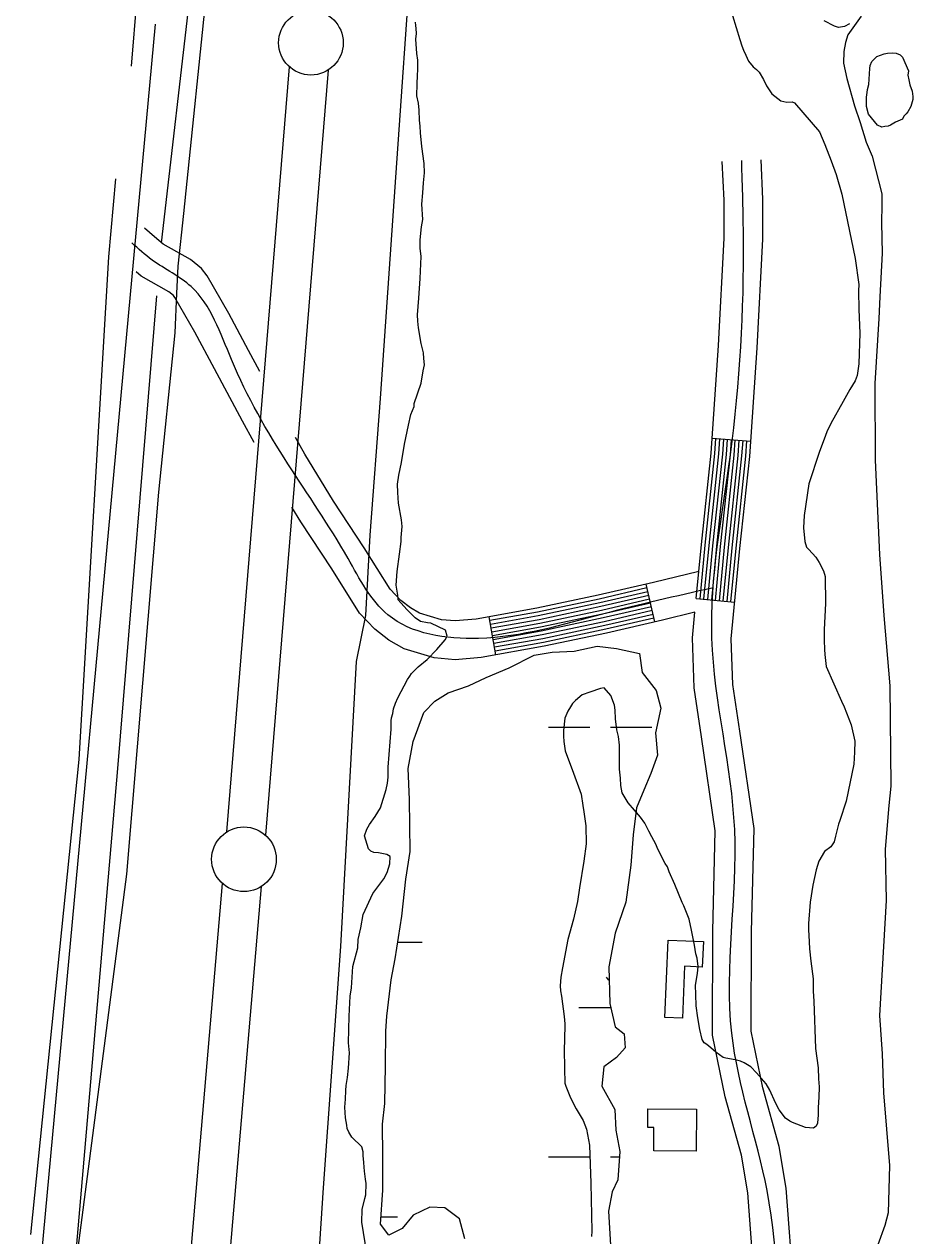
# Model space of a CAD drawing. Extents: x 3161564 to 3199464, y 849354 to 874788.
# Drawn here: x 3174407 to 3175095, y 863478 to 864416 of the extents above; entities that cross this region are included whole.
import ezdxf

# ---------------------------------------------------------------- set-up
doc = ezdxf.new("R2010")
doc.units = 0
for name, color, linetype in [('V-BLDG-OTLN', 7, 'Continuous'), ('V-LEVE-TOET', 7, 'Continuous'), ('V-ROAD-CNTR', 7, 'Continuous'), ('V-SITE-VEGE', 7, 'Continuous'), ('V-SURV-LINE', 7, 'Continuous'), ('V-TOPO-SHOR', 7, 'Continuous'), ('V-WETL-SWMP', 7, 'Continuous')]:
    doc.layers.add(name, color=color, linetype=linetype)

msp = doc.modelspace()

# ---------------------------------------------------------------- linework, layer by layer
at = {"layer": 'V-BLDG-OTLN'}
for points in [[(3174903.1, 863647.08), (3174905.62, 863706.99), (3174932.91, 863705.84), (3174932.08, 863686.12), (3174918.41, 863686.69), (3174916.72, 863646.5)], [(3174889.91, 863576.43), (3174927.63, 863576.12), (3174927.37, 863543.71), (3174894.5, 863543.99), (3174894.65, 863561.9), (3174889.79, 863561.95)]]:
    msp.add_lwpolyline(points, close=True, dxfattribs=at)
at = {"layer": 'V-LEVE-TOET'}
for points in [[(3174629.13, 863365.37), (3174638.77, 863515.17), (3174652.35, 863702.11), (3174664.47, 863922.67), (3174671.54, 863958.32), (3174674.94, 864020.38), (3174683, 864126.27), (3174694.45, 864293.67), (3174707.79, 864482.29)], [(3174549.28, 864452.4), (3174530.48, 864269.51), (3174526.17, 864228.74), (3174524.99, 864207.55), (3174523.73, 864177.07), (3174511.06, 864053.65), (3174486.28, 863758.09), (3174437.71, 863385.28)]]:
    msp.add_lwpolyline(points, dxfattribs=at)
at = {"layer": 'V-ROAD-CNTR'}
for p, q in [((3174939.68, 864095.39), (3174969.6, 864093.29)), ((3174895.34, 863953.27), (3174888.58, 863982.5)), ((3174927.37, 863971.38), (3174957.24, 863968.53)), ((3174772.24, 863927.7), (3174766.96, 863957.23))]:
    msp.add_line(p, q, dxfattribs=at)
for points in [[(3174508.44, 864415.93), (3174406.55, 863313.69), (3174364.87, 862853.25)], [(3174927.37, 863971.38), (3174931.35, 864013.08), (3174938.87, 864083.97), (3174944.71, 864167.16), (3174948.95, 864250.33), (3174948.94, 864279.8), (3174947.57, 864309.68)], [(3175003, 863436.61), (3174997.11, 863515.07), (3174991.67, 863547.22), (3174978.86, 863592.71), (3174969.87, 863636.37), (3174970.26, 863713.5), (3174972.16, 863793.44), (3174961.22, 863868.73), (3174955.8, 863904.93), (3174954.53, 863940.14), (3174961.2, 864010.07), (3174968.76, 864081.33), (3174974.66, 864165.35), (3174978.95, 864249.57), (3174978.94, 864280.5), (3174977.53, 864311.05)], [(3174589.56, 864147.18), (3174580.79, 864163.45), (3174565.45, 864191.99), (3174548.89, 864221.11), (3174544.44, 864226.94), (3174535.96, 864233.74), (3174514.78, 864245.81), (3174507.95, 864251.41), (3174500.33, 864258.05)], [(3174585.19, 864092.24), (3174576.18, 864108.77), (3174554.38, 864149.24), (3174539.2, 864177.47), (3174523.82, 864204.51), (3174522.82, 864205.82), (3174519.04, 864208.85), (3174497.72, 864221), (3174493.75, 864224.26)], [(3174929.37, 863992.36), (3174894.26, 863983.82), (3174851.48, 863973.93), (3174803.97, 863963.86), (3174756.91, 863955.43), (3174740.84, 863954.1), (3174730.1, 863954.99), (3174713.25, 863960.16), (3174706.09, 863964.18), (3174698.77, 863969.87), (3174690.56, 863978.58), (3174670.42, 864010.57), (3174646.63, 864046.72), (3174624.33, 864083.11), (3174617.28, 864096.04)], [(3174930.36, 863971.09), (3174934.34, 864012.77), (3174941.86, 864083.71), (3174942.67, 864095.18)], [(3174933.35, 863970.81), (3174937.32, 864012.47), (3174944.85, 864083.44), (3174945.66, 864094.97)], [(3174936.33, 863970.53), (3174940.31, 864012.17), (3174947.84, 864083.18), (3174948.65, 864094.76)], [(3174939.32, 863970.24), (3174943.29, 864011.87), (3174950.83, 864082.91), (3174951.65, 864094.55)], [(3174942.31, 863969.96), (3174946.28, 864011.57), (3174953.82, 864082.65), (3174954.64, 864094.34)], [(3174945.29, 863969.67), (3174949.26, 864011.27), (3174956.81, 864082.39), (3174957.63, 864094.13)], [(3174948.28, 863969.39), (3174952.25, 864010.97), (3174959.8, 864082.12), (3174960.62, 864093.92)], [(3174951.27, 863969.1), (3174955.23, 864010.67), (3174962.79, 864081.86), (3174963.62, 864093.71)], [(3174954.25, 863968.82), (3174958.22, 864010.37), (3174965.78, 864081.6), (3174966.61, 864093.5)], [(3174926.36, 863960.75), (3174901.19, 863954.63), (3174857.97, 863944.64), (3174809.72, 863934.41), (3174760.8, 863925.65), (3174740.84, 863924), (3174724.4, 863925.36), (3174701.37, 863932.42), (3174689.45, 863939.12), (3174678.53, 863947.61), (3174666.73, 863960.13), (3174645.2, 863994.33), (3174621.31, 864030.63), (3174614.23, 864042.18)], [(3174889.26, 863979.58), (3174852.12, 863971), (3174804.54, 863960.91), (3174767.48, 863954.28)], [(3174889.93, 863976.66), (3174852.77, 863968.07), (3174805.12, 863957.97), (3174768.01, 863951.32)], [(3174890.61, 863973.74), (3174853.42, 863965.15), (3174805.69, 863955.02), (3174768.54, 863948.37)], [(3174891.28, 863970.81), (3174854.07, 863962.22), (3174806.27, 863952.08), (3174769.07, 863945.42)], [(3174891.96, 863967.89), (3174854.72, 863959.29), (3174806.85, 863949.13), (3174769.6, 863942.47)], [(3174892.63, 863964.97), (3174855.37, 863956.36), (3174807.42, 863946.19), (3174770.13, 863939.51)], [(3174893.31, 863962.04), (3174856.02, 863953.43), (3174808, 863943.24), (3174770.65, 863936.56)], [(3174893.99, 863959.12), (3174856.67, 863950.5), (3174808.57, 863940.3), (3174771.18, 863933.61)], [(3174894.66, 863956.2), (3174857.32, 863947.57), (3174809.15, 863937.35), (3174771.71, 863930.65)], [(3174973.05, 863434.84), (3174967.3, 863511.44), (3174962.36, 863540.63), (3174949.69, 863585.61), (3174939.85, 863633.39), (3174940.26, 863713.94), (3174942.11, 863791.62), (3174931.54, 863864.35), (3174925.88, 863902.16), (3174924.48, 863941.02), (3174926.36, 863960.75)]]:
    msp.add_lwpolyline(points, dxfattribs=at)
for points in [[(3174830.73, 862770.05), (3174875.42, 862783.46), (3174931.18, 862807.56), (3174986.89, 862866.44), (3174998.98, 862972.11), (3174995.02, 863159.04), (3174991.37, 863358.09), (3174982.2, 863513.25), (3174954.86, 863634.88), (3174957.14, 863792.53), (3174939.5, 863940.58), (3174953.82, 864082.65), (3174963.95, 864249.95), (3174962.55, 864310.36)], [(3174940.56, 863979.64), (3174854.72, 863959.29), (3174758.86, 863940.54), (3174688.65, 863958.74), (3174657.81, 864002.45), (3174611.34, 864075.59), (3174567.58, 864156.35), (3174536.36, 864212.81), (3174506.25, 864233.41), (3174490.47, 864246.75)]]:
    msp.add_spline(points, degree=3, dxfattribs=at)
at = {"layer": 'V-SITE-VEGE'}
for points in [[(3174952.67, 864432.1), (3174961.03, 864404.03), (3174962.61, 864399.2), (3174963.93, 864395.79), (3174965.82, 864392.09), (3174967.96, 864387.25), (3174971.52, 864382.95), (3174974, 864380.92), (3174976.21, 864378.9), (3174979.46, 864373.19), (3174981.88, 864368.35), (3174985.96, 864362.06), (3174992.87, 864356.55), (3174997.63, 864355.59), (3175001.58, 864355.78), (3175003.53, 864355.17), (3175022.72, 864332.76), (3175027, 864322.81), (3175031.77, 864310.31), (3175035.75, 864299.52), (3175040.19, 864284.49), (3175050.29, 864234.7), (3175053.2, 864214.36), (3175053.08, 864209.58), (3175053.32, 864195.22), (3175054.02, 864176.9), (3175053.18, 864152.98), (3175051.84, 864144.01), (3175050.34, 864139.82), (3175046.24, 864133.15), (3175041.24, 864123.98), (3175031.55, 864106.75), (3175028.58, 864100.34), (3175027.39, 864097.55), (3175022.59, 864084.43), (3175014.42, 864060.13)], [(3174717.05, 864301), (3174716.65, 864308.04), (3174714.99, 864321.32), (3174713.82, 864331.76), (3174713.66, 864337.11), (3174713.2, 864341.63), (3174712.83, 864349.52), (3174712.39, 864354.88), (3174711.11, 864360.54), (3174711.33, 864369.83), (3174711.48, 864376.3), (3174711.86, 864380.8), (3174711.75, 864388.12), (3174711.03, 864393.2), (3174710.44, 864404.48), (3174710.82, 864408.7), (3174710.63, 864412.64), (3174710.4, 864414.9), (3174710.18, 864417.44)], [(3175046.06, 864416.13), (3175042.08, 864414.25), (3175037.55, 864413.51), (3175034.48, 864414.43), (3175026.41, 864418.55)], [(3174660.84, 863554.47), (3174658.39, 863558.19), (3174657.05, 863561.04), (3174656.83, 863563.86), (3174655.84, 863569.52), (3174655.46, 863577.69), (3174655.89, 863583.87), (3174656.05, 863590.63), (3174656.42, 863594.56), (3174657.41, 863600.73), (3174658.14, 863607.76), (3174658.98, 863619.84), (3174658.31, 863627.46), (3174658.79, 863648), (3174659.43, 863663.47), (3174660.43, 863669.92), (3174661.65, 863686.51), (3174665.37, 863701.06), (3174665.8, 863707.53), (3174667.7, 863716.5), (3174669.63, 863726.87), (3174677.05, 863743.03), (3174685.48, 863754.37), (3174688.13, 863759.38), (3174690.25, 863766.09), (3174690.38, 863771.72), (3174687.88, 863773.18), (3174681.44, 863774.46), (3174677.79, 863774.83), (3174675.55, 863775.72), (3174673.63, 863777.74), (3174670.48, 863787.67), (3174672.3, 863792.97), (3174674.35, 863796.59), (3174678.71, 863802.68), (3174683.09, 863809.33), (3174687.37, 863823.59), (3174688.32, 863828.36), (3174688.99, 863833.13), (3174688.89, 863840.73), (3174691.27, 863870.24), (3174691.13, 863876.72), (3174691.47, 863878.97), (3174692.39, 863882.32), (3174693.04, 863885.97), (3174694.55, 863890.44), (3174696.34, 863894.62), (3174703.99, 863908.8), (3174705.74, 863911.3), (3174706.91, 863913.24), (3174709.51, 863915.99), (3174712.1, 863918.47), (3174718.99, 863924.22), (3174726.49, 863931.93), (3174733.14, 863939.38), (3174734.61, 863942.16), (3174733.31, 863946.98), (3174721.89, 863952.31), (3174719.37, 863952.65), (3174714.04, 863953.62), (3174709.89, 863956.53), (3174703.28, 863962.88), (3174696.69, 863970.35), (3174696.49, 863974.02), (3174694.98, 863981.65), (3174695.79, 863992.34), (3174697.8, 864005.8), (3174698.87, 864015.63), (3174698.94, 864018.73), (3174699.7, 864027.16), (3174699.26, 864032.24), (3174697.02, 864045.24), (3174696.37, 864053.42), (3174696.24, 864059.9), (3174697.25, 864066.92), (3174699.16, 864076.73), (3174701.46, 864090.75), (3174704.62, 864105.6), (3174706.5, 864113.72), (3174708.9, 864120.14), (3174708.95, 864122.39), (3174714.38, 864138.03), (3174716.01, 864147.57), (3174716.97, 864152.33), (3174716.52, 864157.13), (3174716.34, 864161.64), (3174714.54, 864168.72), (3174712.28, 864180.88), (3174711.84, 864185.96), (3174711.68, 864191.03), (3174712.54, 864203.96), (3174713.74, 864219.14), (3174714.41, 864236.02), (3174713.72, 864242.51), (3174713.59, 864248.98), (3174714.66, 864259.1), (3174715.64, 864264.71), (3174715.07, 864276.55), (3174715.84, 864285.54), (3174716.3, 864293.13), (3174717.05, 864301)], [(3175014.42, 864060.13), (3175011.03, 864035.71), (3175010.53, 864026.15), (3175011.41, 864015.43), (3175012.71, 864011.17), (3175014.65, 864009.44), (3175019.86, 864003.4), (3175022.58, 863999.4), (3175025.8, 863992.85), (3175027.11, 863988.31), (3175027.47, 863967.47), (3175026.44, 863947.5), (3175026.52, 863939.05), (3175026.64, 863932.01), (3175026.83, 863928.06), (3175028.02, 863918.75), (3175039.79, 863892.01), (3175041.94, 863887.45), (3175047.25, 863873.53), (3175050.05, 863861.08), (3175049.85, 863852.35), (3175049.35, 863843.07), (3175043.34, 863814.5), (3175038.49, 863799.68), (3175037.57, 863796.61), (3175035.1, 863787.38), (3175034.16, 863783.17), (3175031.54, 863779.29), (3175026.66, 863775.47), (3175022.27, 863767.96), (3175020.14, 863761.26), (3175017.61, 863749.49), (3175015.62, 863736.3), (3175014.39, 863719.72), (3175014.28, 863715.22), (3175014.9, 863705.63), (3175015.06, 863700.28), (3175015.96, 863690.68), (3175017.9, 863677.12), (3175017.96, 863667.55), (3175018.34, 863659.65), (3175019.74, 863623.02), (3175021.65, 863608.05), (3175022.01, 863599.6), (3175022.43, 863593.39), (3175022.25, 863585.51), (3175021.78, 863577.36), (3175021.65, 863571.73), (3175021.21, 863565.26), (3175020.32, 863563.03), (3175018.03, 863561.4), (3175011.84, 863561.82), (3175001.8, 863565.72), (3174999.85, 863566.89), (3174996.53, 863569.22), (3174991.61, 863575.53), (3174988.64, 863580.95), (3174984.36, 863590.9), (3174981.38, 863595.75), (3174977.81, 863599.78), (3174973.98, 863604.37), (3174969.58, 863608.98), (3174964.58, 863611.91), (3174961.52, 863613.39), (3174957.6, 863614.33), (3174950.31, 863615.62), (3174948.35, 863616.23), (3174942.53, 863620.31), (3174938.66, 863623.5), (3174935.63, 863626.1), (3174933.41, 863627.56), (3174932.06, 863630.12), (3174930.27, 863637.77), (3174928.5, 863646.82), (3174927.31, 863656.14), (3174927.39, 863659.23), (3174927.16, 863661.77), (3174926.95, 863664.88), (3174926.84, 863672.2), (3174928.46, 863681.17), (3174928.86, 863686.51), (3174928.17, 863693), (3174927.12, 863696.41), (3174926.16, 863703.19), (3174923.61, 863714.79), (3174921.84, 863723.28), (3174917.85, 863733.51), (3174916.5, 863736.07), (3174910.91, 863750), (3174906.36, 863759.96), (3174905.04, 863763.65), (3174903.41, 863766.22), (3174901.51, 863769.64), (3174899.9, 863773.06), (3174897.75, 863777.33), (3174896.15, 863781.31), (3174892.91, 863787.02), (3174890.76, 863791.29), (3174887.52, 863797.56), (3174884.25, 863802.14), (3174879.59, 863807.6)], [(3174879.59, 863807.6), (3174874.66, 863813.35), (3174870.05, 863821.06), (3174869.05, 863826.71), (3174868.62, 863832.35), (3174867.94, 863839.41), (3174868.09, 863857.99), (3174867.12, 863864.48), (3174865.83, 863869.86), (3174864.9, 863878.33), (3174864.5, 863885.1), (3174864.02, 863888.77), (3174861.38, 863896.44), (3174856.17, 863902.19), (3174853.34, 863901.69), (3174845.11, 863898.78), (3174839.15, 863896.95), (3174833.98, 863892.57), (3174831.67, 863890.09), (3174829.92, 863887.59), (3174827.88, 863884.26), (3174825.77, 863878.68), (3174824.71, 863869.13), (3174824.61, 863864.91), (3174824.79, 863860.68), (3174826.03, 863853.61), (3174827.61, 863848.51), (3174831.33, 863839.13), (3174838.2, 863819.83), (3174839.69, 863811.06), (3174840.42, 863806.26), (3174841.86, 863795.53), (3174842.1, 863781.44), (3174840.38, 863767.97), (3174837.09, 863747.49), (3174835.43, 863736.83), (3174832.3, 863723.11), (3174827.99, 863707.44), (3174823.82, 863685.58), (3174822.52, 863678.28), (3174822.09, 863671.54), (3174822.28, 863667.59), (3174823.03, 863663.63), (3174825.19, 863647.81), (3174825.63, 863642.17), (3174825.33, 863629.51), (3174825.17, 863622.47), (3174825.39, 863607.55), (3174825.33, 863605.01), (3174825.75, 863598.81), (3174825.69, 863596.28), (3174826.48, 863594.01), (3174829.93, 863584.92), (3174834.52, 863576.36), (3174839.93, 863567.23), (3174842.32, 863560.69), (3174844.84, 863548.25), (3174845.85, 863518.94), (3174846.68, 863481.76), (3174846.3, 863477.54)], [(3174673.77, 863456.75), (3174668.6, 863488.69), (3174668.83, 863498.54), (3174670.71, 863506.94), (3174671.62, 863509.74), (3174671.83, 863518.46), (3174671.34, 863521.85), (3174670.64, 863528.06), (3174670.43, 863531.16), (3174669.95, 863534.84), (3174669.52, 863540.2), (3174669.58, 863543.01), (3174668.55, 863546.98), (3174660.84, 863554.47)]]:
    msp.add_lwpolyline(points, dxfattribs=at)
msp.add_lwpolyline([(3175091.79, 864379.76), (3175091.15, 864376.39), (3175091.92, 864372.99), (3175092.67, 864369.03), (3175094.53, 864364.2), (3175094.99, 864359.97), (3175094.94, 864357.72), (3175093.4, 864352.12), (3175091.06, 864348.24), (3175089.9, 864346.57), (3175088.16, 864344.64), (3175086.98, 864342.42), (3175081.58, 864340.01), (3175077.87, 864337.84), (3175075.88, 864337.04), (3175073.34, 864336.82), (3175071.07, 864336.31), (3175067.73, 864337.8), (3175060.61, 864346.41), (3175059.06, 864352.36), (3175059.22, 864359.39), (3175059.59, 864363.05), (3175059.92, 864365.29), (3175060.86, 864369.21), (3175061.71, 864381.58), (3175062.05, 864384.11), (3175063.25, 864387.17), (3175067.28, 864391.02), (3175072.96, 864393.14), (3175075.5, 864393.65), (3175079.17, 864393.84), (3175082.26, 864393.49), (3175085.33, 864392.29), (3175086.98, 864390.56)], close=True, dxfattribs=at)
at = {"layer": 'V-SURV-LINE'}
for points in [[(3174563.93, 863790.68), (3174612.52, 864382.92)], [(3174642.41, 864380.47), (3174593.83, 863788.23)], [(3174469.94, 862688.6), (3174560.6, 863750.92)], [(3174590.49, 863748.37), (3174499.83, 862686.05)]]:
    msp.add_lwpolyline(points, dxfattribs=at)
for centre in [(3174629.1, 864401.6), (3174577.25, 863769.55)]:
    msp.add_circle(centre, 25, dxfattribs=at)
at = {"layer": 'V-TOPO-SHOR'}
msp.add_line((3174490.22, 864383.37), (3174497.33, 864470.41), dxfattribs=at)
for points in [[(3174513.31, 864246.59), (3174536.41, 864445.54), (3174539.96, 864537.91), (3174534.63, 864589.43), (3174518.64, 864696.01), (3174507.98, 864759.96)], [(3175055.03, 864422.06), (3175044.83, 864407.72), (3175042.85, 864401.86), (3175041.61, 864394.75), (3175041.5, 864385.66), (3175044.01, 864373.95), (3175049.9, 864352.65), (3175054.4, 864339.94), (3175059.04, 864324.75), (3175063.66, 864313.79), (3175070.93, 864284.64), (3175071.07, 864276.17), (3175070.84, 864262.09), (3175071.25, 864238.79), (3175069.43, 864205.01), (3175068.84, 864188.19), (3175065.54, 864137.96), (3175066.01, 864078.4), (3175069.36, 864005.38), (3175072.54, 863958.16), (3175077.11, 863903.71), (3175078.1, 863826.08), (3175076.37, 863811.25), (3175073.68, 863777.47), (3175074.36, 863737.6), (3175069.27, 863648.62), (3175071.18, 863618.84), (3175072.22, 863588.81), (3175076.91, 863532.61), (3175075.85, 863495.98), (3175073.24, 863486), (3175068.03, 863471.04)], [(3174477.79, 864296.33), (3174472.46, 864235.93), (3174449.36, 863846.91), (3174412.06, 863479.2)], [(3174447.59, 863468.54), (3174479.56, 863839.8), (3174509.76, 864205.73)]]:
    msp.add_lwpolyline(points, dxfattribs=at)
at = {"layer": 'V-WETL-SWMP'}
for p, q in [((3174813.07, 863871.94), (3174845.07, 863871.94)), ((3174861.07, 863871.94), (3174893.07, 863871.94)), ((3174696.28, 863705.44), (3174715.16, 863705.44)), ((3174836.48, 863654.7), (3174861.17, 863654.7)), ((3174813.07, 863539.27), (3174845.07, 863539.27)), ((3174861.07, 863539.27), (3174867.88, 863539.27)), ((3174683.34, 863492.84), (3174696.01, 863492.84))]:
    msp.add_line(p, q, dxfattribs=at)
msp.add_lwpolyline([(3174748.3, 863475.63), (3174744.15, 863491.22), (3174732.81, 863499.64), (3174721.27, 863500.19), (3174708.18, 863494.02), (3174699.78, 863483.8), (3174689.52, 863478.69), (3174682.96, 863487.01), (3174684.7, 863513.43), (3174684.75, 863539.9), (3174684.47, 863564.4), (3174686.25, 863580.41), (3174686.93, 863609.67), (3174686.99, 863636.42), (3174687.83, 863648.23), (3174691.3, 863676.3), (3174694.21, 863692.57), (3174699.48, 863725.39), (3174702.68, 863754.03), (3174706, 863775.63), (3174705.53, 863815.91), (3174704.39, 863839.87), (3174708.25, 863860.61), (3174716.38, 863883.23), (3174725.03, 863892.04), (3174735.31, 863898.28), (3174751.21, 863903.82), (3174764.88, 863910.26), (3174782.51, 863917.73), (3174801.88, 863927.42), (3174815.73, 863929.91), (3174832.92, 863930.64), (3174850.75, 863934.45), (3174865.63, 863932.69), (3174883.56, 863928.9), (3174885.48, 863914.21), (3174896.41, 863900.16), (3174900.04, 863886.56), (3174895.93, 863867.51), (3174897.5, 863850.02), (3174892.11, 863836.07), (3174886.73, 863822.96), (3174881.07, 863809.29), (3174878.61, 863788.52), (3174876.66, 863764.91), (3174872.89, 863736.28), (3174864.73, 863712.25), (3174859.62, 863686.19), (3174860.37, 863658.01), (3174864.74, 863639.89), (3174871.65, 863634.38), (3174872.25, 863623.67), (3174865.6, 863616.22), (3174855.85, 863608.85), (3174854.38, 863593.96), (3174864.38, 863575.99), (3174865.13, 863559.92), (3174868.12, 863543.24), (3174866.77, 863521.31), (3174862.33, 863512.12), (3174859.45, 863497.26), (3174861.27, 863466.53)], dxfattribs=at)
msp.add_arc((3174831.24, 863655.18), 35.25, 35.58829, 40.77184, dxfattribs=at)

doc.saveas('drawing.dxf')
